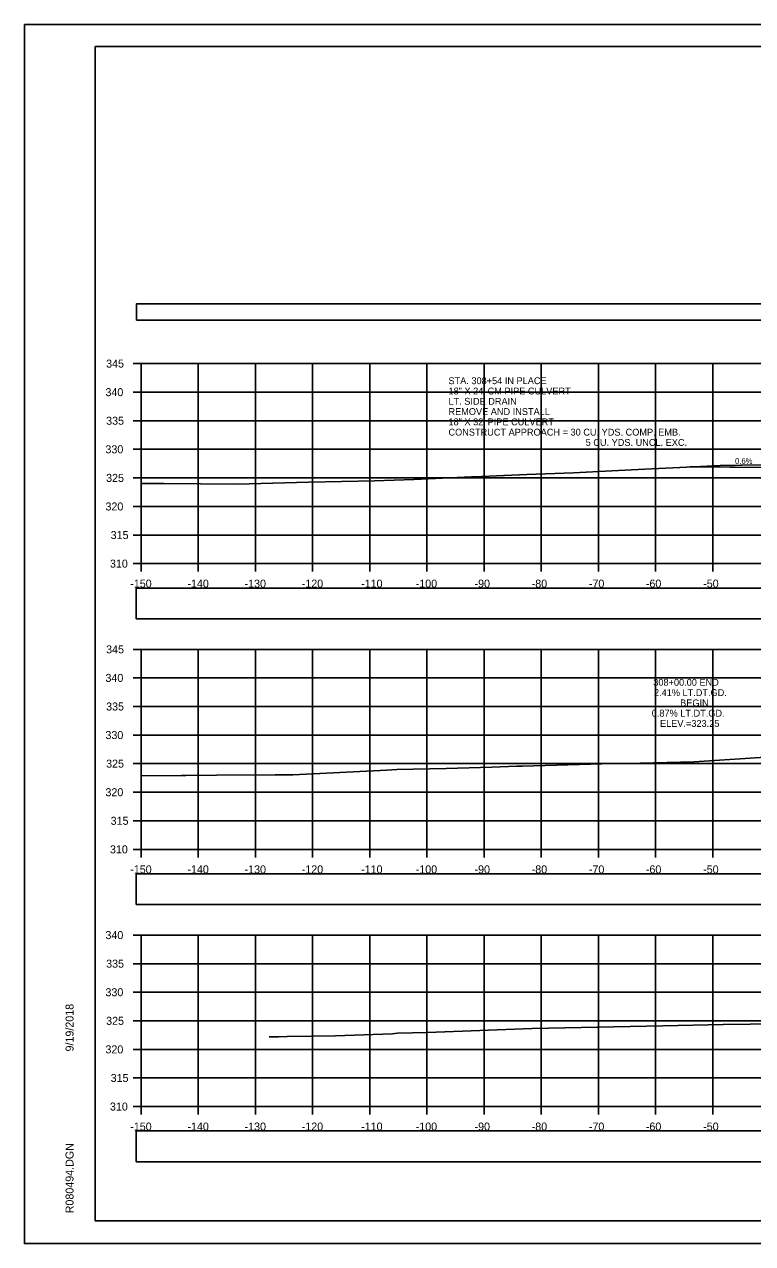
# Model space of a CAD drawing. Extents: x 1376273 to 1384221, y 378927 to 384592.
# Drawn here: x 1381187.9 to 1381315.3, y 381178.5 to 381391.9 of the extents above; entities that cross this region are included whole.
import ezdxf

# ---------------------------------------------------------------- set-up
doc = ezdxf.new("R2010")
doc.units = 0
for name, color, linetype in [('R_Axis', 7, 'Continuous'), ('R_Axis Annot', 7, 'Continuous'), ('R_Border', 7, 'Continuous'), ('R_Drive', 7, 'Continuous'), ('R_Exist Surface', 7, 'Continuous'), ('R_Grid', 7, 'Continuous'), ('R_No Plot', 7, 'Continuous'), ('R_Xsect Elev', 7, 'Continuous'), ('T_Notes', 7, 'Continuous')]:
    doc.layers.add(name, color=color, linetype=linetype)

msp = doc.modelspace()

# ---------------------------------------------------------------- linework, layer by layer
at = {"layer": 'R_Axis'}
for p, q in [((1381206.95, 381332.51), (1381208.35, 381332.51)), ((1381208.35, 381297.51), (1381208.35, 381332.51)), ((1381206.95, 381327.51), (1381208.35, 381327.51)), ((1381206.95, 381322.51), (1381208.35, 381322.51)), ((1381206.95, 381317.51), (1381208.35, 381317.51)), ((1381206.95, 381312.51), (1381208.35, 381312.51)), ((1381206.95, 381307.51), (1381208.35, 381307.51)), ((1381206.95, 381302.51), (1381208.35, 381302.51)), ((1381206.95, 381297.51), (1381208.35, 381297.51)), ((1381208.35, 381297.51), (1381508.35, 381297.51)), ((1381208.35, 381296.11), (1381208.35, 381297.51)), ((1381218.35, 381296.11), (1381218.35, 381297.51)), ((1381228.35, 381296.11), (1381228.35, 381297.51)), ((1381238.35, 381296.11), (1381238.35, 381297.51)), ((1381248.35, 381296.11), (1381248.35, 381297.51)), ((1381258.35, 381296.11), (1381258.35, 381297.51)), ((1381268.35, 381296.11), (1381268.35, 381297.51)), ((1381278.35, 381296.11), (1381278.35, 381297.51)), ((1381288.35, 381296.11), (1381288.35, 381297.51)), ((1381298.35, 381296.11), (1381298.35, 381297.51)), ((1381308.35, 381296.11), (1381308.35, 381297.51)), ((1381206.95, 381282.51), (1381208.35, 381282.51)), ((1381208.35, 381247.51), (1381208.35, 381282.51)), ((1381206.95, 381277.51), (1381208.35, 381277.51)), ((1381206.95, 381272.51), (1381208.35, 381272.51)), ((1381206.95, 381267.51), (1381208.35, 381267.51)), ((1381206.95, 381262.51), (1381208.35, 381262.51)), ((1381206.95, 381257.51), (1381208.35, 381257.51)), ((1381206.95, 381252.51), (1381208.35, 381252.51)), ((1381206.95, 381247.51), (1381208.35, 381247.51)), ((1381208.35, 381247.51), (1381508.35, 381247.51)), ((1381208.35, 381246.11), (1381208.35, 381247.51)), ((1381218.35, 381246.11), (1381218.35, 381247.51)), ((1381228.35, 381246.11), (1381228.35, 381247.51)), ((1381238.35, 381246.11), (1381238.35, 381247.51)), ((1381248.35, 381246.11), (1381248.35, 381247.51)), ((1381258.35, 381246.11), (1381258.35, 381247.51)), ((1381268.35, 381246.11), (1381268.35, 381247.51)), ((1381278.35, 381246.11), (1381278.35, 381247.51)), ((1381288.35, 381246.11), (1381288.35, 381247.51)), ((1381298.35, 381246.11), (1381298.35, 381247.51)), ((1381308.35, 381246.11), (1381308.35, 381247.51)), ((1381206.95, 381232.51), (1381208.35, 381232.51)), ((1381208.35, 381202.51), (1381208.35, 381232.51)), ((1381206.95, 381227.51), (1381208.35, 381227.51)), ((1381206.95, 381222.51), (1381208.35, 381222.51)), ((1381206.95, 381217.51), (1381208.35, 381217.51)), ((1381206.95, 381212.51), (1381208.35, 381212.51)), ((1381206.95, 381207.51), (1381208.35, 381207.51)), ((1381206.95, 381202.51), (1381208.35, 381202.51)), ((1381208.35, 381202.51), (1381508.35, 381202.51)), ((1381208.35, 381201.11), (1381208.35, 381202.51)), ((1381218.35, 381201.11), (1381218.35, 381202.51)), ((1381228.35, 381201.11), (1381228.35, 381202.51)), ((1381238.35, 381201.11), (1381238.35, 381202.51)), ((1381248.35, 381201.11), (1381248.35, 381202.51)), ((1381258.35, 381201.11), (1381258.35, 381202.51)), ((1381268.35, 381201.11), (1381268.35, 381202.51)), ((1381278.35, 381201.11), (1381278.35, 381202.51)), ((1381288.35, 381201.11), (1381288.35, 381202.51)), ((1381298.35, 381201.11), (1381298.35, 381202.51)), ((1381308.35, 381201.11), (1381308.35, 381202.51))]:
    msp.add_line(p, q, dxfattribs=at)
at = {"layer": 'R_Axis Annot'}
for points in [[(1381207.54, 381340.13), (1381509.34, 381340.13), (1381509.34, 381342.94), (1381207.54, 381342.94)], [(1381207.5, 381287.83), (1381509.19, 381287.83), (1381509.19, 381293.24), (1381207.5, 381293.24)], [(1381207.5, 381237.84), (1381509.19, 381237.84), (1381509.19, 381243.25), (1381207.5, 381243.25)], [(1381207.5, 381192.84), (1381509.19, 381192.84), (1381509.19, 381198.25), (1381207.5, 381198.25)]]:
    msp.add_lwpolyline(points, close=True, dxfattribs=at)
at = {"layer": 'R_Border'}
for p, q in [((1381200.35, 381387.97), (1381516.53, 381387.97)), ((1381200.35, 381182.51), (1381200.35, 381387.97)), ((1381200.35, 381182.51), (1381200.35, 381182.51)), ((1381516.53, 381182.51), (1381200.35, 381182.51))]:
    msp.add_line(p, q, dxfattribs=at)
at = {"layer": 'R_Drive'}
msp.add_line((1381331.35, 381314.27), (1381304.4, 381314.42), dxfattribs=at)
at = {"layer": 'R_Exist Surface'}
for points in [[(1381208.35, 381311.52), (1381212.32, 381311.55), (1381225.14, 381311.4), (1381237.66, 381311.76), (1381249.17, 381311.99), (1381256.05, 381312.21), (1381266.18, 381312.71), (1381266.55, 381312.72), (1381266.62, 381312.72), (1381271.82, 381312.9), (1381271.95, 381312.9), (1381275.83, 381313.09), (1381283.99, 381313.42), (1381290.68, 381313.76), (1381296.46, 381314.01), (1381305.05, 381314.45), (1381309.68, 381314.68), (1381321.03, 381314.87)], [(1381208.35, 381260.4), (1381215.44, 381260.42), (1381216.17, 381260.43), (1381221.52, 381260.47), (1381231.81, 381260.56), (1381232.87, 381260.58), (1381234.9, 381260.57), (1381251.33, 381261.38), (1381253.08, 381261.49), (1381261.71, 381261.68), (1381269.74, 381261.92), (1381274.11, 381262.05), (1381274.55, 381262.07), (1381275.08, 381262.09), (1381288.97, 381262.47), (1381293.29, 381262.54), (1381305.14, 381262.84), (1381309.55, 381263.1), (1381313.15, 381263.33), (1381317.51, 381263.66)], [(1381230.77, 381214.73), (1381232.42, 381214.68), (1381233.91, 381214.79), (1381242.34, 381214.86), (1381252.28, 381215.25), (1381253.22, 381215.35), (1381258.46, 381215.48), (1381276.75, 381216.14), (1381299.65, 381216.64), (1381310.19, 381216.87), (1381314.88, 381216.94), (1381331.88, 381217.12)]]:
    msp.add_lwpolyline(points, dxfattribs=at)
at = {"layer": 'R_Grid'}
for p, q in [((1381208.35, 381332.51), (1381508.35, 381332.51)), ((1381208.35, 381297.51), (1381208.35, 381332.51)), ((1381218.35, 381297.51), (1381218.35, 381332.51)), ((1381228.35, 381297.51), (1381228.35, 381332.51)), ((1381238.35, 381297.51), (1381238.35, 381332.51)), ((1381248.35, 381297.51), (1381248.35, 381332.51)), ((1381258.35, 381297.51), (1381258.35, 381332.51)), ((1381268.35, 381297.51), (1381268.35, 381332.51)), ((1381278.35, 381297.51), (1381278.35, 381332.51)), ((1381288.35, 381297.51), (1381288.35, 381332.51)), ((1381298.35, 381297.51), (1381298.35, 381332.51)), ((1381308.35, 381297.51), (1381308.35, 381332.51)), ((1381208.35, 381327.51), (1381508.35, 381327.51)), ((1381208.35, 381322.51), (1381508.35, 381322.51)), ((1381208.35, 381317.51), (1381508.35, 381317.51)), ((1381208.35, 381312.51), (1381508.35, 381312.51)), ((1381208.35, 381307.51), (1381508.35, 381307.51)), ((1381208.35, 381302.51), (1381508.35, 381302.51)), ((1381208.35, 381297.51), (1381508.35, 381297.51)), ((1381208.35, 381282.51), (1381508.35, 381282.51)), ((1381208.35, 381247.51), (1381208.35, 381282.51)), ((1381218.35, 381247.51), (1381218.35, 381282.51)), ((1381228.35, 381247.51), (1381228.35, 381282.51)), ((1381238.35, 381247.51), (1381238.35, 381282.51)), ((1381248.35, 381247.51), (1381248.35, 381282.51)), ((1381258.35, 381247.51), (1381258.35, 381282.51)), ((1381268.35, 381247.51), (1381268.35, 381282.51)), ((1381278.35, 381247.51), (1381278.35, 381282.51)), ((1381288.35, 381247.51), (1381288.35, 381282.51)), ((1381298.35, 381247.51), (1381298.35, 381282.51)), ((1381308.35, 381247.51), (1381308.35, 381282.51)), ((1381208.35, 381277.51), (1381508.35, 381277.51)), ((1381208.35, 381272.51), (1381508.35, 381272.51)), ((1381208.35, 381267.51), (1381508.35, 381267.51)), ((1381208.35, 381262.51), (1381508.35, 381262.51)), ((1381208.35, 381257.51), (1381508.35, 381257.51)), ((1381208.35, 381252.51), (1381508.35, 381252.51)), ((1381208.35, 381247.51), (1381508.35, 381247.51)), ((1381208.35, 381232.51), (1381508.35, 381232.51)), ((1381208.35, 381202.51), (1381208.35, 381232.51)), ((1381218.35, 381202.51), (1381218.35, 381232.51)), ((1381228.35, 381202.51), (1381228.35, 381232.51)), ((1381238.35, 381202.51), (1381238.35, 381232.51)), ((1381248.35, 381202.51), (1381248.35, 381232.51)), ((1381258.35, 381202.51), (1381258.35, 381232.51)), ((1381268.35, 381202.51), (1381268.35, 381232.51)), ((1381278.35, 381202.51), (1381278.35, 381232.51)), ((1381288.35, 381202.51), (1381288.35, 381232.51)), ((1381298.35, 381202.51), (1381298.35, 381232.51)), ((1381308.35, 381202.51), (1381308.35, 381232.51)), ((1381208.35, 381227.51), (1381508.35, 381227.51)), ((1381208.35, 381222.51), (1381508.35, 381222.51)), ((1381208.35, 381217.51), (1381508.35, 381217.51)), ((1381208.35, 381212.51), (1381508.35, 381212.51)), ((1381208.35, 381207.51), (1381508.35, 381207.51)), ((1381208.35, 381202.51), (1381508.35, 381202.51))]:
    msp.add_line(p, q, dxfattribs=at)
at = {"layer": 'R_No Plot'}
for p, q in [((1381187.95, 381391.86), (1381521.28, 381391.86)), ((1381187.95, 381178.53), (1381521.28, 381178.53))]:
    msp.add_line(p, q, dxfattribs=at)
for points in [[(1381187.94, 381391.86), (1381521.28, 381391.86), (1381521.28, 381178.53), (1381187.94, 381178.53)], [(1381434.27, 381387.97), (1381434.27, 381378.09), (1381470, 381378.09), (1381470, 381375.17), (1381493.2, 381375.17), (1381493.2, 381350.84), (1381516.53, 381350.84), (1381516.53, 381182.51), (1381200.35, 381182.51), (1381200.35, 381387.97)]]:
    msp.add_lwpolyline(points, close=True, dxfattribs=at)
at = {"layer": 'T_Notes'}
msp.add_line((1381304.4, 381314.42), (1381318.27, 381314.34), dxfattribs=at)
msp.add_lwpolyline([(1381316.91, 381314.8), (1381309.68, 381314.68), (1381305.05, 381314.45), (1381304.4, 381314.42)], dxfattribs=at)

# ---------------------------------------------------------------- texts
at = {"layer": 'R_Axis Annot'}
for s, p in [('345', (1381202.24, 381331.81)), ('340', (1381202.12, 381326.81)), ('335', (1381202.24, 381321.81)), ('330', (1381202.12, 381316.81)), ('325', (1381202.24, 381311.81)), ('320', (1381202.12, 381306.81)), ('315', (1381203.03, 381301.81)), ('310', (1381202.91, 381296.81)), ('-150', (1381206.46, 381293.31)), ('-140', (1381216.46, 381293.31)), ('-130', (1381226.46, 381293.31)), ('-120', (1381236.46, 381293.31)), ('-110', (1381246.85, 381293.31)), ('-100', (1381256.4, 381293.31)), ('-90', (1381266.69, 381293.31)), ('-80', (1381276.69, 381293.31)), ('-70', (1381286.69, 381293.31)), ('-60', (1381296.66, 381293.31)), ('-50', (1381306.69, 381293.31)), ('345', (1381202.24, 381281.81)), ('340', (1381202.12, 381276.81)), ('335', (1381202.24, 381271.81)), ('330', (1381202.12, 381266.81)), ('325', (1381202.24, 381261.81)), ('320', (1381202.12, 381256.81)), ('315', (1381203.03, 381251.81)), ('310', (1381202.91, 381246.81)), ('-150', (1381206.46, 381243.31)), ('-140', (1381216.46, 381243.31)), ('-130', (1381226.46, 381243.31)), ('-120', (1381236.46, 381243.31)), ('-110', (1381246.85, 381243.31)), ('-100', (1381256.4, 381243.31)), ('-90', (1381266.69, 381243.31)), ('-80', (1381276.69, 381243.31)), ('-70', (1381286.69, 381243.31)), ('-60', (1381296.66, 381243.31)), ('-50', (1381306.69, 381243.31)), ('340', (1381202.12, 381231.81)), ('335', (1381202.24, 381226.81)), ('330', (1381202.12, 381221.81)), ('325', (1381202.24, 381216.81)), ('320', (1381202.12, 381211.81)), ('315', (1381203.03, 381206.81)), ('310', (1381202.91, 381201.81)), ('-150', (1381206.46, 381198.31)), ('-140', (1381216.46, 381198.31)), ('-130', (1381226.46, 381198.31)), ('-120', (1381236.46, 381198.31)), ('-110', (1381246.85, 381198.31)), ('-100', (1381256.4, 381198.31)), ('-90', (1381266.69, 381198.31)), ('-80', (1381276.69, 381198.31)), ('-70', (1381286.69, 381198.31)), ('-60', (1381296.66, 381198.31)), ('-50', (1381306.69, 381198.31))]:
    msp.add_text(s, height=1.4, dxfattribs=at).set_placement(p)
at = {"layer": 'R_Border'}
for s, p in [('9/19/2018', (1381196.54, 381212.15)), ('R080494.DGN', (1381196.54, 381183.83))]:
    msp.add_text(s, height=1.4, rotation=90, dxfattribs=at).set_placement(p)
at = {"layer": 'R_Drive'}
for s, p in [('STA. 308+54 IN PLACE', (1381262.13, 381328.91)), ('18" X 24\' CM PIPE CULVERT', (1381262.13, 381327.11)), ('LT. SIDE DRAIN', (1381262.13, 381325.31)), ('REMOVE AND INSTALL', (1381262.13, 381323.51)), ('18" X 32\' PIPE CULVERT', (1381262.13, 381321.71)), ('CONSTRUCT APPROACH = 30 CU. YDS. COMP. EMB.', (1381262.13, 381319.91)), ('5 CU. YDS. UNCL. EXC.', (1381286.13, 381318.11))]:
    msp.add_text(s, height=1.2, dxfattribs=at).set_placement(p)
msp.add_text('0.6%', height=1, rotation=359.6858, dxfattribs=at).set_placement((1381312.26, 381314.97))
at = {"layer": 'R_Xsect Elev'}
for s, p in [('308+00.00 END', (1381297.96, 381276.14)), ('2.41% LT.DT.GD.', (1381298.08, 381274.34)), ('BEGIN', (1381302.66, 381272.54)), ('0.87% LT.DT.GD.', (1381297.69, 381270.74)), ('ELEV.=323.25', (1381299.13, 381268.94))]:
    msp.add_text(s, height=1.2, rotation=360, dxfattribs=at).set_placement(p)

doc.saveas('drawing.dxf')
